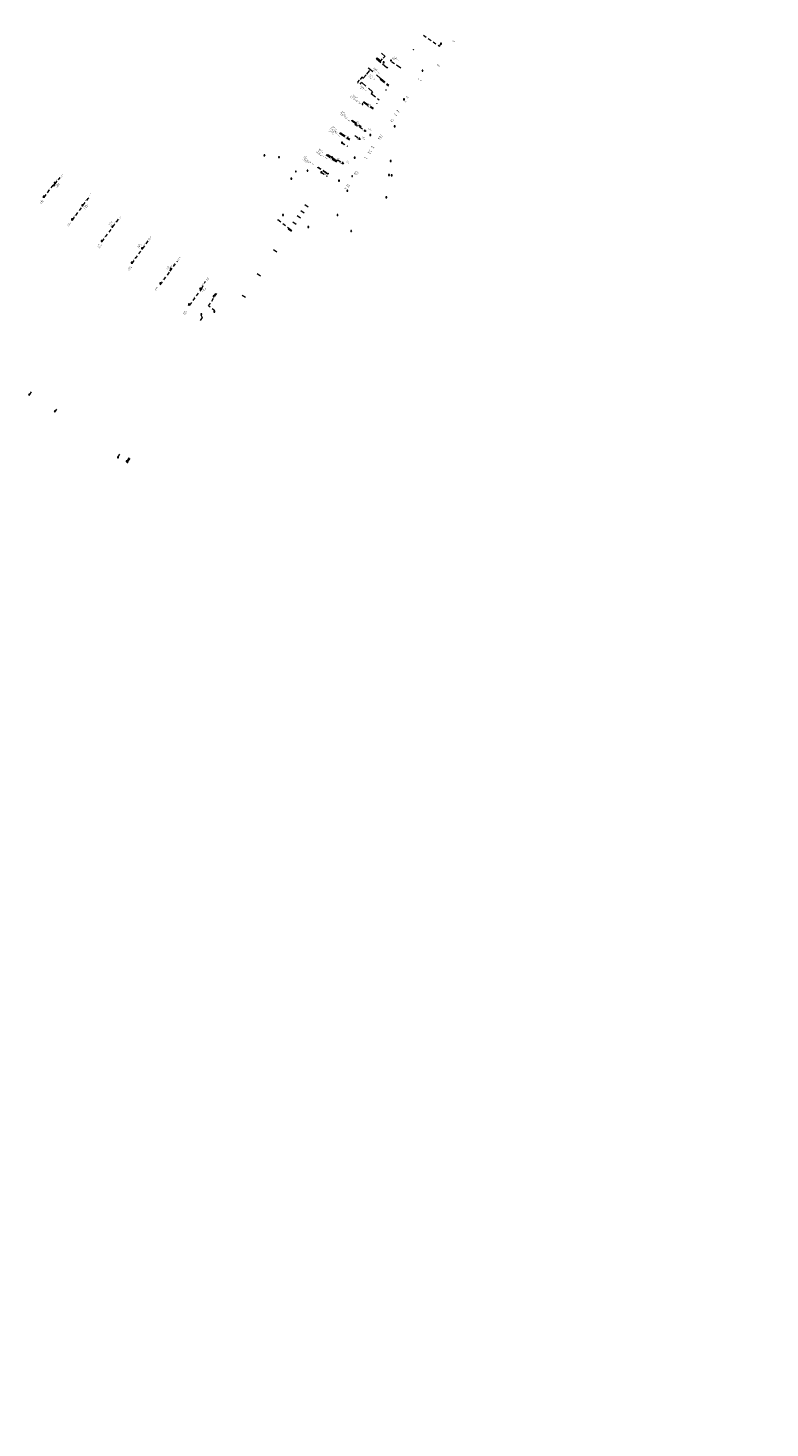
# Model space of a CAD drawing. Header units: inches. Extents: x 0 to 191500, y 0 to 342750.
# Tile 283 of 547: x 187177 to 187722, y 332086 to 333113. Entities that reach past the tile are written whole.
import ezdxf

# ---------------------------------------------------------------- set-up
doc = ezdxf.new("R2010")
doc.units = ezdxf.units.IN
doc.header["$MEASUREMENT"] = 0
doc.linetypes.add('RI-GWA_HUISAANSLUITING', pattern=[23, 4, -1.8, 2.6, -1.8, 4.6, -1.8, 4.6, -1.8])
doc.linetypes.add('RI-HWA_KOLKAANSLUITING', pattern=[4.3, 2.5, -1.8])
doc.layers.get('0').update_dxf_attribs({"lineweight": 20})
for name, color, linetype, lineweight in [('ECW', 150, 'Continuous', 20), ('N-WE-RI-GWA-MAATVOERING-T25', 30, 'RI-GWA_HUISAANSLUITING', 20), ('N-WE-RI-GWA_HUISAANSLUITING', 30, 'RI-GWA_HUISAANSLUITING', 20), ('N-WE-RI-GWA_RIOOLPUT_ONTSTOPPINGSPUT-G', 30, 'Continuous', 20), ('N-WE-RI-HWA_KOLK-S', 150, 'Continuous', 20), ('N-WE-RI-HWA_KOLKAANSLUITING', 150, 'RI-HWA_KOLKAANSLUITING', 20), ('N-WE-RI-INLAAT', 7, 'Continuous', 20), ('Tekst algemeen', 7, 'Continuous', 20)]:
    doc.layers.add(name, color=color, linetype=linetype, lineweight=lineweight)
picture_1 = doc.add_image_def('image1.ecw', size_in_pixel=(220000, 285000))

# ---------------------------------------------------------------- blocks, each defined once
blk = doc.blocks.new('A$C2C270354')
h = blk.add_hatch(color=256)
h.dxf.hatch_style = 1
edge = h.paths.add_edge_path()
edge.add_arc((0, 0), 0.1, 0, 360)
blk.add_circle((0, 0), 0.1)

msp = doc.modelspace()

# ---------------------------------------------------------------- linework, layer by layer
at = {"layer": 'N-WE-RI-GWA-MAATVOERING-T25'}
for p, q in [((187433.23808, 333091.15776), (187432.59848, 333090.41943)), ((187432.85238, 333090.43763), (187436.3611, 333087.39809)), ((187433.32667, 333091.16458), (187436.05504, 333088.85164)), ((187436.03413, 333089.10534), (187437.25082, 333090.54055)), ((187436.30125, 333094.67342), (187439.02961, 333092.36047)), ((187440.28978, 333083.99474), (187436.78106, 333087.03428)), ((187438.77592, 333092.33957), (187437.55923, 333090.90436)), ((187422.05575, 333076.98069), (187420.64491, 333075.3168)), ((187422.66933, 333076.69642), (187422.03487, 333077.23439)), ((187422.76467, 333076.61558), (187423.12855, 333076.30704)), ((187423.10767, 333076.56074), (187425.10056, 333078.91107)), ((187427.40193, 333081.62522), (187425.40904, 333079.27488)), ((187426.57414, 333083.4652), (187427.0511, 333084.01578)), ((187427.06929, 333083.76187), (187431.22047, 333080.16578)), ((187427.29175, 333081.95464), (187427.65563, 333081.64609)), ((187435.7916, 333076.20589), (187431.64043, 333079.80198)), ((187440.94757, 333084.47916), (187440.30797, 333083.74083)), ((187419.30635, 333072.73026), (187418.67189, 333073.26823)), ((187418.9256, 333073.28911), (187420.33643, 333074.953)), ((187420.83081, 333072.04912), (187421.9115, 333073.32233)), ((187421.93225, 333073.06862), (187425.65762, 333069.90656)), ((187429.8116, 333066.38069), (187426.08623, 333069.54275)), ((187428.98462, 333065.12822), (187430.06531, 333066.40144)), ((187435.56855, 333075.6735), (187436.04551, 333076.22408))]:
    msp.add_line(p, q, dxfattribs=at)
for points in [[(187432.87203, 333090.4603), (187432.83274, 333090.41495), (187432.71633, 333090.55548)], [(187436.01125, 333089.12474), (187436.05702, 333089.08594), (187435.91774, 333088.96804)], [(187438.75303, 333092.35897), (187438.7988, 333092.32017), (187438.89231, 333092.47687)], [(187422.03287, 333077.00009), (187422.07863, 333076.96129), (187422.17216, 333077.11798)], [(187423.08479, 333076.58014), (187423.13055, 333076.54134), (187422.99126, 333076.42345)], [(187427.08894, 333083.78455), (187427.04965, 333083.7392), (187426.93324, 333083.87973)], [(187427.37905, 333081.64462), (187427.42481, 333081.60581), (187427.51834, 333081.76251)], [(187440.30942, 333084.01741), (187440.27013, 333083.97206), (187440.42583, 333083.87688)], [(187418.90271, 333073.30852), (187418.94848, 333073.26971), (187418.80918, 333073.15182)], [(187421.95166, 333073.09149), (187421.91284, 333073.04575), (187421.79502, 333073.1851)], [(187429.83101, 333066.40356), (187429.79219, 333066.35781), (187429.94883, 333066.2642)], [(187435.81124, 333076.22856), (187435.77196, 333076.18321), (187435.92765, 333076.08803)]]:
    msp.add_solid(points, dxfattribs=at)
at = {"layer": 'N-WE-RI-GWA_HUISAANSLUITING'}
for p, q in [((187450.66469, 333083.67063), (187444.07199, 333088.08586)), ((187435.52763, 333075.62626), (187441.5422, 333070.79062)), ((187435.81096, 333076.03824), (187441.81848, 333071.20827)), ((187423.26228, 333058.62726), (187430.28087, 333053.83253)), ((187423.48792, 333058.95755), (187430.5065, 333054.16282)), ((187428.94418, 333065.08058), (187434.81388, 333060.46801)), ((187405.98437, 333035.81752), (187414.15896, 333030.23307)), ((187406.32282, 333036.31295), (187414.49741, 333030.7285)), ((187414.64977, 333045.13376), (187421.2555, 333040.62107)), ((187414.8754, 333045.46405), (187421.48113, 333040.95136)), ((187403.49774, 333014.62703), (187396.06629, 333019.7038)), ((187403.949, 333015.28761), (187396.51756, 333020.36438)), ((187396.70978, 333005.94319), (187389.87006, 333010.62451)), ((187396.85099, 333006.14949), (187390.01126, 333010.83082)), ((187397.69268, 333006.12733), (187396.70978, 333005.94319)), ((187397.83389, 333006.33363), (187396.85099, 333006.14949)), ((187376.96103, 332973.50408), (187374.4972, 332975.21567)), ((187379.64253, 332977.36407), (187377.1787, 332979.07567)), ((187382.66634, 332981.71683), (187380.20252, 332983.42843)), ((187370.61422, 332964.34931), (187360.248, 332972.304)), ((187370.2732, 332963.85564), (187367.80489, 332965.56077)), ((187373.8231, 332968.98706), (187371.35927, 332970.69866)), ((187359.67299, 332948.511), (187357.20469, 332950.21613)), ((187347.62343, 332931.06829), (187345.15512, 332932.77342)), ((187336.6822, 332915.22998), (187334.21389, 332916.93511))]:
    msp.add_line(p, q, dxfattribs=at)
at = {"layer": 'N-WE-RI-GWA_RIOOLPUT_ONTSTOPPINGSPUT-G'}
for p, q in [((187444.16212, 333088.12918), (187443.98186, 333088.04253)), ((187444.02866, 333088.17598), (187444.11532, 333087.99573)), ((187435.61776, 333075.66959), (187435.4375, 333075.58293)), ((187435.4843, 333075.71639), (187435.57096, 333075.53613)), ((187435.90109, 333076.08156), (187435.72083, 333075.99491)), ((187435.76763, 333076.12836), (187435.85429, 333075.94811)), ((187423.35241, 333058.67059), (187423.17216, 333058.58393)), ((187423.21896, 333058.71739), (187423.30561, 333058.53713)), ((187423.57804, 333059.00087), (187423.39779, 333058.91422)), ((187423.44459, 333059.04767), (187423.53125, 333058.86742)), ((187429.0343, 333065.1239), (187428.85405, 333065.03725)), ((187428.90085, 333065.1707), (187428.9875, 333064.99045)), ((187414.83207, 333045.55417), (187414.91873, 333045.37392)), ((187406.07894, 333035.85781), (187405.89869, 333035.77115)), ((187405.94549, 333035.9046), (187406.03214, 333035.72435)), ((187406.41739, 333036.35324), (187406.23714, 333036.26658)), ((187406.28394, 333036.40003), (187406.3706, 333036.21978)), ((187414.73989, 333045.17709), (187414.55964, 333045.09043)), ((187414.60644, 333045.22389), (187414.6931, 333045.04363)), ((187414.96553, 333045.50737), (187414.78528, 333045.42072)), ((187396.16086, 333019.74409), (187395.98061, 333019.65744)), ((187396.02741, 333019.79089), (187396.11407, 333019.61064)), ((187396.61213, 333020.40467), (187396.43188, 333020.31801)), ((187396.47868, 333020.45146), (187396.56534, 333020.27121)), ((187389.96018, 333010.66784), (187389.77993, 333010.58119)), ((187389.82673, 333010.71464), (187389.91338, 333010.53439)), ((187390.10138, 333010.87415), (187389.92113, 333010.78749)), ((187389.96793, 333010.92095), (187390.05459, 333010.74069)), ((187360.41709, 332972.19082), (187360.23683, 332972.10416)), ((187360.28363, 332972.23761), (187360.37029, 332972.05736))]:
    msp.add_line(p, q, dxfattribs=at)
for centre in [(187444.07199, 333088.08586), (187435.52763, 333075.62626), (187435.81096, 333076.03824), (187423.26228, 333058.62726), (187423.48792, 333058.95755), (187428.94418, 333065.08058), (187414.8754, 333045.46405), (187405.98882, 333035.81448), (187406.32727, 333036.30991), (187414.64977, 333045.13376), (187396.07074, 333019.70077), (187396.52201, 333020.36134), (187389.87006, 333010.62451), (187390.01126, 333010.83082), (187360.32696, 332972.14749)]:
    msp.add_circle(centre, 0.1, dxfattribs=at)
at = {"layer": 'N-WE-RI-HWA_KOLK-S'}
for p, q in [((187479.65252, 333101.91897), (187479.65103, 333101.22252)), ((187479.65103, 333101.22252), (187480.34897, 333101.91748)), ((187479.65103, 333101.22252), (187480.34748, 333101.22103)), ((187479.65252, 333101.91897), (187480.34748, 333101.22103)), ((187480.34897, 333101.91748), (187479.65252, 333101.91897)), ((187480.34748, 333101.22103), (187480.34897, 333101.91748)), ((187437.63252, 333088.34397), (187437.63103, 333087.64752)), ((187437.63103, 333087.64752), (187438.32897, 333088.34248)), ((187437.63103, 333087.64752), (187438.32748, 333087.64603)), ((187437.63252, 333088.34397), (187438.32748, 333087.64603)), ((187438.32897, 333088.34248), (187437.63252, 333088.34397)), ((187438.32748, 333087.64603), (187438.32897, 333088.34248)), ((187442.99852, 333089.65197), (187442.99703, 333088.95552)), ((187442.99703, 333088.95552), (187443.69497, 333089.65048)), ((187442.99703, 333088.95552), (187443.69348, 333088.95403)), ((187442.99852, 333089.65197), (187443.69348, 333088.95403)), ((187443.69497, 333089.65048), (187442.99852, 333089.65197)), ((187443.69348, 333088.95403), (187443.69497, 333089.65048)), ((187466.14552, 333082.13297), (187466.14403, 333081.43652)), ((187466.14403, 333081.43652), (187466.84197, 333082.13148)), ((187466.14403, 333081.43652), (187466.84048, 333081.43503)), ((187466.14552, 333082.13297), (187466.84048, 333081.43503)), ((187466.84197, 333082.13148), (187466.14552, 333082.13297)), ((187466.84048, 333081.43503), (187466.84197, 333082.13148)), ((187422.12152, 333057.59297), (187422.12003, 333056.89652)), ((187422.12003, 333056.89652), (187422.81797, 333057.59148)), ((187422.12003, 333056.89652), (187422.81648, 333056.89503)), ((187422.12152, 333057.59297), (187422.81648, 333056.89503)), ((187422.81797, 333057.59148), (187422.12152, 333057.59297)), ((187422.81648, 333056.89503), (187422.81797, 333057.59148)), ((187452.58252, 333061.19997), (187452.58103, 333060.50352)), ((187452.58103, 333060.50352), (187453.27897, 333061.19848)), ((187452.58103, 333060.50352), (187453.27748, 333060.50203)), ((187452.58252, 333061.19997), (187453.27748, 333060.50203)), ((187453.27897, 333061.19848), (187452.58252, 333061.19997)), ((187453.27748, 333060.50203), (187453.27897, 333061.19848)), ((187417.0221, 333042.85993), (187417.0206, 333042.16348)), ((187417.0206, 333042.16348), (187417.71855, 333042.85844)), ((187417.0206, 333042.16348), (187417.71706, 333042.16198)), ((187417.0221, 333042.85993), (187417.71706, 333042.16198)), ((187417.71855, 333042.85844), (187417.0221, 333042.85993)), ((187417.71706, 333042.16198), (187417.71855, 333042.85844)), ((187423.83893, 333038.2478), (187423.83743, 333037.55135)), ((187423.83743, 333037.55135), (187424.53538, 333038.24631)), ((187423.83743, 333037.55135), (187424.53388, 333037.54986)), ((187423.83893, 333038.2478), (187424.53388, 333037.54986)), ((187424.53538, 333038.24631), (187423.83893, 333038.2478)), ((187424.53388, 333037.54986), (187424.53538, 333038.24631)), ((187445.78252, 333041.37497), (187445.78103, 333040.67852)), ((187445.78103, 333040.67852), (187446.47897, 333041.37348)), ((187445.78103, 333040.67852), (187446.47748, 333040.67703)), ((187445.78252, 333041.37497), (187446.47748, 333040.67703)), ((187446.47897, 333041.37348), (187445.78252, 333041.37497)), ((187446.47748, 333040.67703), (187446.47897, 333041.37348)), ((187407.04087, 333029.36799), (187407.03938, 333028.67153)), ((187407.03938, 333028.67153), (187407.73732, 333029.36649)), ((187407.03938, 333028.67153), (187407.73583, 333028.67004)), ((187407.04087, 333029.36799), (187407.73583, 333028.67004)), ((187407.73732, 333029.36649), (187407.04087, 333029.36799)), ((187407.73583, 333028.67004), (187407.73732, 333029.36649)), ((187419.76078, 333032.30492), (187419.75928, 333031.60846)), ((187419.75928, 333031.60846), (187420.45723, 333032.30342)), ((187419.75928, 333031.60846), (187420.45573, 333031.60697)), ((187419.76078, 333032.30492), (187420.45573, 333031.60697)), ((187420.45723, 333032.30342), (187419.76078, 333032.30492)), ((187420.45573, 333031.60697), (187420.45723, 333032.30342)), ((187427.83152, 333034.87897), (187427.83003, 333034.18252)), ((187427.83003, 333034.18252), (187428.52797, 333034.87748)), ((187427.83003, 333034.18252), (187428.52648, 333034.18103)), ((187427.83152, 333034.87897), (187428.52648, 333034.18103)), ((187428.52797, 333034.87748), (187427.83152, 333034.87897)), ((187428.52648, 333034.18103), (187428.52797, 333034.87748)), ((187350.16552, 333020.01997), (187350.16403, 333019.32352)), ((187350.16403, 333019.32352), (187350.86197, 333020.01848)), ((187350.16403, 333019.32352), (187350.86048, 333019.32203)), ((187350.16552, 333020.01997), (187350.86048, 333019.32203)), ((187350.86197, 333020.01848), (187350.16552, 333020.01997)), ((187350.86048, 333019.32203), (187350.86197, 333020.01848)), ((187360.91552, 333018.71897), (187360.91403, 333018.02252)), ((187360.91403, 333018.02252), (187361.61197, 333018.71748)), ((187360.91403, 333018.02252), (187361.61048, 333018.02103)), ((187360.91552, 333018.71897), (187361.61048, 333018.02103)), ((187361.61197, 333018.71748), (187360.91552, 333018.71897)), ((187361.61048, 333018.02103), (187361.61197, 333018.71748)), ((187399.64919, 333018.65479), (187399.64769, 333017.95833)), ((187399.64769, 333017.95833), (187400.34564, 333018.65329)), ((187399.64769, 333017.95833), (187400.34414, 333017.95684)), ((187399.64919, 333018.65479), (187400.34414, 333017.95684)), ((187400.34564, 333018.65329), (187399.64919, 333018.65479)), ((187400.34414, 333017.95684), (187400.34564, 333018.65329)), ((187416.46952, 333018.36297), (187416.46803, 333017.66652)), ((187416.46803, 333017.66652), (187417.16597, 333018.36148)), ((187416.46803, 333017.66652), (187417.16448, 333017.66503)), ((187416.46952, 333018.36297), (187417.16448, 333017.66503)), ((187417.16597, 333018.36148), (187416.46952, 333018.36297)), ((187417.16448, 333017.66503), (187417.16597, 333018.36148)), ((187442.75752, 333015.83297), (187442.75603, 333015.13652)), ((187442.75603, 333015.13652), (187443.45397, 333015.83148)), ((187442.75603, 333015.13652), (187443.45248, 333015.13503)), ((187442.75752, 333015.83297), (187443.45248, 333015.13503)), ((187443.45397, 333015.83148), (187442.75752, 333015.83297)), ((187443.45248, 333015.13503), (187443.45397, 333015.83148)), ((187373.17452, 333008.19197), (187373.17303, 333007.49552)), ((187373.17303, 333007.49552), (187373.87097, 333008.19048)), ((187373.17303, 333007.49552), (187373.86948, 333007.49403)), ((187373.17452, 333008.19197), (187373.86948, 333007.49403)), ((187373.87097, 333008.19048), (187373.17452, 333008.19197)), ((187373.86948, 333007.49403), (187373.87097, 333008.19048)), ((187381.75852, 333008.76597), (187381.75703, 333008.06952)), ((187381.75703, 333008.06952), (187382.45497, 333008.76448)), ((187381.75703, 333008.06952), (187382.45348, 333008.06803)), ((187381.75852, 333008.76597), (187382.45348, 333008.06803)), ((187382.45497, 333008.76448), (187381.75852, 333008.76597)), ((187382.45348, 333008.06803), (187382.45497, 333008.76448)), ((187391.90065, 333007.57538), (187391.89916, 333006.87892)), ((187391.89916, 333006.87892), (187392.59711, 333007.57388)), ((187391.89916, 333006.87892), (187392.59561, 333006.87743)), ((187391.90065, 333007.57538), (187392.59561, 333006.87743)), ((187392.59711, 333007.57388), (187391.90065, 333007.57538)), ((187392.59561, 333006.87743), (187392.59711, 333007.57388)), ((187407.5138, 333014.43295), (187407.5123, 333013.7365)), ((187407.5123, 333013.7365), (187408.21025, 333014.43146)), ((187407.5123, 333013.7365), (187408.20875, 333013.735)), ((187407.5138, 333014.43295), (187408.20875, 333013.735)), ((187408.21025, 333014.43146), (187407.5138, 333014.43295)), ((187408.20875, 333013.735), (187408.21025, 333014.43146)), ((187414.54652, 333004.76397), (187414.54503, 333004.06752)), ((187414.54503, 333004.06752), (187415.24297, 333004.76248)), ((187414.54652, 333004.76397), (187415.24148, 333004.06603)), ((187415.24297, 333004.76248), (187414.54652, 333004.76397)), ((187415.24148, 333004.06603), (187415.24297, 333004.76248)), ((187441.60852, 333005.57997), (187441.60703, 333004.88352)), ((187441.60703, 333004.88352), (187442.30497, 333005.57848)), ((187441.60703, 333004.88352), (187442.30348, 333004.88203)), ((187441.60852, 333005.57997), (187442.30348, 333004.88203)), ((187442.30497, 333005.57848), (187441.60852, 333005.57997)), ((187442.30348, 333004.88203), (187442.30497, 333005.57848)), ((187443.61852, 333005.39597), (187443.61703, 333004.69952)), ((187443.61703, 333004.69952), (187444.31497, 333005.39448)), ((187443.61703, 333004.69952), (187444.31348, 333004.69803)), ((187443.61852, 333005.39597), (187444.31348, 333004.69803)), ((187444.31497, 333005.39448), (187443.61852, 333005.39597)), ((187444.31348, 333004.69803), (187444.31497, 333005.39448)), ((187195.55854, 332998.02651), (187195.55704, 332997.33005)), ((187195.55704, 332997.33005), (187196.25499, 332998.02501)), ((187195.55704, 332997.33005), (187196.2535, 332997.32856)), ((187195.55854, 332998.02651), (187196.2535, 332997.32856)), ((187196.25499, 332998.02501), (187195.55854, 332998.02651)), ((187196.12081, 332999.87712), (187196.11932, 332999.18067)), ((187196.11932, 332999.18067), (187196.81726, 332999.87562)), ((187196.11932, 332999.18067), (187196.81577, 332999.17917)), ((187196.12081, 332999.87712), (187196.81577, 332999.17917)), ((187196.81726, 332999.87562), (187196.12081, 332999.87712)), ((187196.2535, 332997.32856), (187196.25499, 332998.02501)), ((187196.81577, 332999.17917), (187196.81726, 332999.87562)), ((187369.86752, 333002.94797), (187369.86603, 333002.25152)), ((187369.86603, 333002.25152), (187370.56397, 333002.94648)), ((187369.86603, 333002.25152), (187370.56248, 333002.25003)), ((187369.86752, 333002.94797), (187370.56248, 333002.25003)), ((187370.56397, 333002.94648), (187369.86752, 333002.94797)), ((187370.56248, 333002.25003), (187370.56397, 333002.94648)), ((187404.87152, 333001.42797), (187404.87003, 333000.73152)), ((187404.87003, 333000.73152), (187405.56797, 333001.42648)), ((187404.87003, 333000.73152), (187405.56648, 333000.73003)), ((187404.87152, 333001.42797), (187405.56648, 333000.73003)), ((187405.56797, 333001.42648), (187404.87152, 333001.42797)), ((187405.56648, 333000.73003), (187405.56797, 333001.42648)), ((187414.54503, 333004.06752), (187415.24148, 333004.06603)), ((187188.05924, 332989.66773), (187188.05775, 332988.97128)), ((187188.05775, 332988.97128), (187188.7557, 332989.66624)), ((187188.05775, 332988.97128), (187188.7542, 332988.96978)), ((187188.05924, 332989.66773), (187188.7542, 332988.96978)), ((187188.7557, 332989.66624), (187188.05924, 332989.66773)), ((187188.7542, 332988.96978), (187188.7557, 332989.66624)), ((187410.90852, 332994.00197), (187410.90703, 332993.30552)), ((187410.90703, 332993.30552), (187411.60497, 332994.00048)), ((187410.90703, 332993.30552), (187411.60348, 332993.30403)), ((187410.90852, 332994.00197), (187411.60348, 332993.30403)), ((187411.60497, 332994.00048), (187410.90852, 332994.00197)), ((187411.60348, 332993.30403), (187411.60497, 332994.00048)), ((187439.59352, 332989.21797), (187439.59203, 332988.52152)), ((187439.59203, 332988.52152), (187440.28997, 332989.21648)), ((187439.59203, 332988.52152), (187440.28848, 332988.52003)), ((187439.59352, 332989.21797), (187440.28848, 332988.52003)), ((187440.28997, 332989.21648), (187439.59352, 332989.21797)), ((187440.28848, 332988.52003), (187440.28997, 332989.21648)), ((187216.47968, 332983.43867), (187216.47819, 332982.74222)), ((187216.47819, 332982.74222), (187217.17614, 332983.43717)), ((187216.47819, 332982.74222), (187217.17464, 332982.74072)), ((187216.47968, 332983.43867), (187217.17464, 332982.74072)), ((187217.17614, 332983.43717), (187216.47968, 332983.43867)), ((187217.17464, 332982.74072), (187217.17614, 332983.43717)), ((187363.84352, 332976.23597), (187363.84203, 332975.53952)), ((187363.84203, 332975.53952), (187364.53997, 332976.23448)), ((187363.84203, 332975.53952), (187364.53848, 332975.53803)), ((187363.84352, 332976.23597), (187364.53848, 332975.53803)), ((187364.53997, 332976.23448), (187363.84352, 332976.23597)), ((187364.53848, 332975.53803), (187364.53997, 332976.23448)), ((187403.77252, 332976.21497), (187403.77103, 332975.51852)), ((187403.77103, 332975.51852), (187404.46897, 332976.21348)), ((187403.77103, 332975.51852), (187404.46748, 332975.51703)), ((187403.77252, 332976.21497), (187404.46748, 332975.51703)), ((187404.46897, 332976.21348), (187403.77252, 332976.21497)), ((187404.46748, 332975.51703), (187404.46897, 332976.21348)), ((187208.91432, 332973.01492), (187208.91283, 332972.31847)), ((187208.91283, 332972.31847), (187209.61078, 332973.01342)), ((187208.91283, 332972.31847), (187209.60928, 332972.31697)), ((187208.91432, 332973.01492), (187209.60928, 332972.31697)), ((187209.61078, 332973.01342), (187208.91432, 332973.01492)), ((187209.60928, 332972.31697), (187209.61078, 332973.01342)), ((187238.39968, 332967.67388), (187238.39818, 332966.97743)), ((187238.39818, 332966.97743), (187239.09613, 332967.67239)), ((187238.39818, 332966.97743), (187239.09464, 332966.97593)), ((187238.39968, 332967.67388), (187239.09464, 332966.97593)), ((187239.09613, 332967.67239), (187238.39968, 332967.67388)), ((187239.09464, 332966.97593), (187239.09613, 332967.67239)), ((187382.37652, 332967.47497), (187382.37503, 332966.77852)), ((187382.37503, 332966.77852), (187383.07297, 332967.47348)), ((187382.37503, 332966.77852), (187383.07148, 332966.77703)), ((187382.37652, 332967.47497), (187383.07148, 332966.77703)), ((187383.07297, 332967.47348), (187382.37652, 332967.47497)), ((187383.07148, 332966.77703), (187383.07297, 332967.47348)), ((187413.80152, 332964.54797), (187413.80003, 332963.85152)), ((187413.80003, 332963.85152), (187414.49797, 332964.54648)), ((187413.80003, 332963.85152), (187414.49648, 332963.85003)), ((187413.80152, 332964.54797), (187414.49648, 332963.85003)), ((187414.49797, 332964.54648), (187413.80152, 332964.54797)), ((187414.49648, 332963.85003), (187414.49797, 332964.54648)), ((187230.74441, 332957.16574), (187230.74292, 332956.46929)), ((187230.74292, 332956.46929), (187231.44087, 332957.16425)), ((187230.74292, 332956.46929), (187231.43937, 332956.46779)), ((187230.74441, 332957.16574), (187231.43937, 332956.46779)), ((187231.44087, 332957.16425), (187230.74441, 332957.16574)), ((187231.43937, 332956.46779), (187231.44087, 332957.16425)), ((187260.27266, 332951.87063), (187260.27116, 332951.17418)), ((187260.27116, 332951.17418), (187260.96911, 332951.86913)), ((187260.27116, 332951.17418), (187260.96761, 332951.17268)), ((187260.27266, 332951.87063), (187260.96761, 332951.17268)), ((187260.96911, 332951.86913), (187260.27266, 332951.87063)), ((187260.96761, 332951.17268), (187260.96911, 332951.86913)), ((187252.60216, 332941.26095), (187252.60066, 332940.5645)), ((187252.60066, 332940.5645), (187253.29861, 332941.25945)), ((187252.60066, 332940.5645), (187253.29711, 332940.563)), ((187252.60216, 332941.26095), (187253.29711, 332940.563)), ((187253.29861, 332941.25945), (187252.60216, 332941.26095)), ((187253.29711, 332940.563), (187253.29861, 332941.25945)), ((187281.30594, 332936.60818), (187281.30445, 332935.91172)), ((187281.30445, 332935.91172), (187282.00239, 332936.60668)), ((187281.30445, 332935.91172), (187282.0009, 332935.91023)), ((187281.30594, 332936.60818), (187282.0009, 332935.91023)), ((187282.00239, 332936.60668), (187281.30594, 332936.60818)), ((187282.0009, 332935.91023), (187282.00239, 332936.60668)), ((187273.6436, 332925.99591), (187273.64211, 332925.29945)), ((187273.64211, 332925.29945), (187274.34005, 332925.99441)), ((187273.64211, 332925.29945), (187274.33856, 332925.29796)), ((187273.6436, 332925.99591), (187274.33856, 332925.29796)), ((187274.34005, 332925.99441), (187273.6436, 332925.99591)), ((187274.33856, 332925.29796), (187274.34005, 332925.99441)), ((187302.96495, 332922.19838), (187302.96345, 332921.50193)), ((187302.96345, 332921.50193), (187303.6614, 332922.19689)), ((187302.96345, 332921.50193), (187303.65991, 332921.50044)), ((187302.96495, 332922.19838), (187303.65991, 332921.50044)), ((187303.6614, 332922.19689), (187302.96495, 332922.19838)), ((187303.65991, 332921.50044), (187303.6614, 332922.19689)), ((187312.96816, 332916.49495), (187312.96666, 332915.7985)), ((187312.96666, 332915.7985), (187313.66461, 332916.49346)), ((187312.96666, 332915.7985), (187313.66311, 332915.797)), ((187312.96816, 332916.49495), (187313.66311, 332915.797)), ((187313.66461, 332916.49346), (187312.96816, 332916.49495)), ((187313.66311, 332915.797), (187313.66461, 332916.49346)), ((187294.67578, 332910.7285), (187294.67428, 332910.03205)), ((187294.67428, 332910.03205), (187295.37223, 332910.72701)), ((187294.67428, 332910.03205), (187295.37074, 332910.03055)), ((187294.67578, 332910.7285), (187295.37074, 332910.03055)), ((187295.37223, 332910.72701), (187294.67578, 332910.7285)), ((187295.37074, 332910.03055), (187295.37223, 332910.72701)), ((187303.85914, 332903.45918), (187303.85764, 332902.76273)), ((187303.85764, 332902.76273), (187304.55559, 332903.45768)), ((187303.85764, 332902.76273), (187304.55409, 332902.76123)), ((187303.85914, 332903.45918), (187304.55409, 332902.76123)), ((187304.55559, 332903.45768), (187303.85914, 332903.45918)), ((187304.55409, 332902.76123), (187304.55559, 332903.45768)), ((187313.31976, 332905.27999), (187313.31827, 332904.58354)), ((187313.31827, 332904.58354), (187314.01622, 332905.2785)), ((187313.31827, 332904.58354), (187314.01472, 332904.58205)), ((187313.31976, 332905.27999), (187314.01472, 332904.58205)), ((187314.01622, 332905.2785), (187313.31976, 332905.27999)), ((187314.01472, 332904.58205), (187314.01622, 332905.2785)), ((187177.43421, 332844.31366), (187177.43272, 332843.6172)), ((187177.43272, 332843.6172), (187178.13067, 332844.31216)), ((187177.43272, 332843.6172), (187178.12917, 332843.61571)), ((187177.43421, 332844.31366), (187178.12917, 332843.61571)), ((187178.13067, 332844.31216), (187177.43421, 332844.31366)), ((187178.12917, 332843.61571), (187178.13067, 332844.31216)), ((187196.30379, 332832.07982), (187196.30229, 332831.38337)), ((187196.30229, 332831.38337), (187197.00024, 332832.07832)), ((187196.30229, 332831.38337), (187196.99874, 332831.38187)), ((187196.30379, 332832.07982), (187196.99874, 332831.38187)), ((187197.00024, 332832.07832), (187196.30379, 332832.07982)), ((187196.99874, 332831.38187), (187197.00024, 332832.07832)), ((187242.57733, 332798.45322), (187242.57584, 332797.75677)), ((187242.57584, 332797.75677), (187243.27379, 332798.45172)), ((187242.57584, 332797.75677), (187243.27229, 332797.75527)), ((187242.57733, 332798.45322), (187243.27229, 332797.75527)), ((187243.27379, 332798.45172), (187242.57733, 332798.45322)), ((187243.27229, 332797.75527), (187243.27379, 332798.45172)), ((187248.9966, 332795.37533), (187248.99511, 332794.67888)), ((187248.99511, 332794.67888), (187249.69306, 332795.37383)), ((187248.99511, 332794.67888), (187249.69156, 332794.67738)), ((187248.9966, 332795.37533), (187249.69156, 332794.67738)), ((187249.69306, 332795.37383), (187248.9966, 332795.37533)), ((187249.62079, 332795.02528), (187249.61929, 332794.32883)), ((187249.61929, 332794.32883), (187250.31724, 332795.02378)), ((187249.61929, 332794.32883), (187250.31574, 332794.32733)), ((187249.62079, 332795.02528), (187250.31574, 332794.32733)), ((187250.31724, 332795.02378), (187249.62079, 332795.02528)), ((187249.69156, 332794.67738), (187249.69306, 332795.37383)), ((187250.31574, 332794.32733), (187250.31724, 332795.02378))]:
    msp.add_line(p, q, dxfattribs=at)
at = {"layer": 'N-WE-RI-HWA_KOLKAANSLUITING'}
for p, q in [((187467.23111, 333107.91514), (187478.89566, 333099.95229)), ((187478.89566, 333099.95229), (187480, 333101.57)), ((187416.80879, 333042.97582), (187425.06595, 333037.33496)), ((187407.36823, 333029.15661), (187411.49681, 333026.33618)), ((187416.85563, 333034.18049), (187420.98421, 333031.36006)), ((187399.9223, 333018.25716), (187403.22516, 333016.00082)), ((187404.61496, 333016.26245), (187403.22516, 333016.00082)), ((187404.61496, 333016.26245), (187408.74355, 333013.44202)), ((187392.36355, 333007.19256), (187396.49213, 333004.37213)), ((187188.7427, 332988.83889), (187195.76682, 332998.23775)), ((187195.76682, 332998.23775), (187196.20417, 332997.92952)), ((187196.11521, 332997.81502), (187196.78789, 332998.68088)), ((187196.36043, 332999.34948), (187196.21662, 332999.14264)), ((187196.21662, 332999.14264), (187196.78789, 332998.68088)), ((187196.78789, 332998.68088), (187199.29497, 333001.7825)), ((187199.29497, 333001.7825), (187200.58757, 333003.38164)), ((187187.99876, 332988.85623), (187188.3314, 332989.17568)), ((187188.7427, 332988.83889), (187187.99876, 332988.85623)), ((187217.55012, 332983.07453), (187221.06511, 332987.93713)), ((187221.06511, 332987.93713), (187221.47421, 332988.51176)), ((187209.56554, 332972.18892), (187217.55012, 332983.07453)), ((187216.97506, 332983.27448), (187217.18183, 332983.5511)), ((187217.18183, 332983.5511), (187217.64999, 332983.21269)), ((187209.14627, 332972.49337), (187208.99125, 332972.2587)), ((187208.99125, 332972.2587), (187209.3847, 332971.95059)), ((187209.3847, 332971.95059), (187209.56554, 332972.18892)), ((187231.3986, 332956.3324), (187239.33161, 332967.25565)), ((187238.90042, 332967.51825), (187239.08814, 332967.75042)), ((187239.08814, 332967.75042), (187239.48295, 332967.46503)), ((187239.33161, 332967.25565), (187243.35738, 332972.82492)), ((187230.9921, 332956.62758), (187230.85781, 332956.43865)), ((187230.85781, 332956.43865), (187231.24894, 332956.13054)), ((187231.24894, 332956.13054), (187231.39658, 332956.33387)), ((187261.2397, 332951.3447), (187265.40717, 332957.22644)), ((187253.30588, 332940.42204), (187261.2397, 332951.3447)), ((187260.7719, 332951.68702), (187261.08681, 332952.04325)), ((187261.08681, 332952.04325), (187261.51812, 332951.73765)), ((187274.21867, 332924.85968), (187281.27016, 332934.56929)), ((187281.27016, 332934.56929), (187286.66916, 332942.06892)), ((187281.80814, 332936.40708), (187282.08738, 332936.76468)), ((187282.08738, 332936.76468), (187282.57763, 332936.40988)), ((187273.87445, 332925.48458), (187273.71756, 332925.2352)), ((187273.71756, 332925.2352), (187274.21867, 332924.85968)), ((187303.45084, 332922.03629), (187303.76962, 332922.47677)), ((187303.76962, 332922.47677), (187304.45011, 332922.0441)), ((187304.45011, 332922.0441), (187307.28815, 332927.36979)), ((187304.45011, 332922.0441), (187295.52788, 332909.75867)), ((187309.40895, 332909.14653), (187315.84837, 332918.78811)), ((187313.42277, 332916.30823), (187315.40458, 332919.25719)), ((187294.64174, 332909.82655), (187294.91545, 332910.20344)), ((187295.22945, 332909.36298), (187294.64174, 332909.82655)), ((187295.52788, 332909.75867), (187295.22945, 332909.36298)), ((187304.05431, 332902.96666), (187303.8009, 332902.71147)), ((187303.8009, 332902.71147), (187304.1846, 332901.71719)), ((187304.1846, 332901.71719), (187304.6962, 332900.66121)), ((187314.13324, 332905.53303), (187309.40895, 332909.14653)), ((187313.823, 332905.123), (187314.13324, 332905.53303)), ((187304.6962, 332900.66121), (187303.406, 332898.52084)), ((187179.20502, 332846.10008, 16.06362), (187177.96341, 332844.17493)), ((187197.78823, 332833.45854, 27.01151), (187196.78698, 332831.91632, -0.01648)), ((187243.04078, 332798.28262), (187245.22791, 332801.47532, 47.51124)), ((187250.99718, 332797.58878, -0.05682), (187249.45979, 332795.2461)), ((187251.59303, 332797.18905, 50.00458), (187250.04877, 332794.85312))]:
    msp.add_line(p, q, dxfattribs=at)

# ---------------------------------------------------------------- block references
at = {"layer": 'N-WE-RI-INLAAT', "rotation": 0.06357443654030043}
for p in [(187460.00031, 333097.33624), (187439.74963, 333067.69303), (187432.9806, 333057.78443)]:
    msp.add_blockref('A$C2C270354', p, dxfattribs=at)

# ---------------------------------------------------------------- texts
at = {"layer": 'N-WE-RI-GWA-MAATVOERING-T25'}
for s, insert, char_height, width, attachment_point, rotation in [('{\\fArial|b0|i0|c0|p34;2.25}', (187489.1402, 333103.05692), 0.75, 9.3094, 8, 325), ('{\\fProxy 1|b0|i0|c0|p72;8.00m}', (187446.99469, 333086.58931), 0.3, 8.5686, 1, 326.31790511), ('{\\fArial|b0|i0|c0|p34;23.55}', (187477.94359, 333085.27524), 0.75, 9.3094, 8, 325), ('{\\fProxy 1|b0|i0|c0|p72;7.30m}', (187438.18928, 333073.37251), 0.3, 8.5686, 1, 321), ('{\\fProxy 1|b0|i0|c0|p72;7.30m}', (187438.79412, 333074.17392), 0.3, 8.5686, 1, 321), ('{\\fArial|b0|i0|c0|p34;40.10}', (187464.23155, 333074.95978), 0.75, 9.3094, 8, 325), ('{\\fProxy 1|b0|i0|c0|p72;\\C7;8.50m }', (187426.6081, 333055.12715), 0.63, 9.3094, 8, 325), ('{\\fProxy 1|b0|i0|c0|p72;\\C7;8.50m }', (187427.51482, 333056.66431), 0.63, 9.3094, 8, 325), ('{\\fProxy 1|b0|i0|c0|p72;8.00m}', (187431.54804, 333063.49572), 0.3, 8.5686, 1, 322), ('{\\fArial|b0|i0|c0|p34;59.45}', (187453.29632, 333058.99595), 0.75, 9.3094, 8, 325), ('{\\fArial|b0|i0|c0|p34;55.90}', (187455.27828, 333061.94128), 0.75, 9.3094, 8, 325), ('{\\fArial|b0|i0|c0|p34;2.40}', (187442.74698, 333045.42478), 0.75, 14.6844, 4, 327), ('{\\fArial|b0|i0|c0|p34;2.00}', (187443.58747, 333046.52958), 0.75, 14.6844, 4, 327), ('{\\fArial|b0|i0|c0|p34;71.45}', (187446.52729, 333049.08735), 0.75, 9.3094, 8, 325), ('{\\fArial|b0|i0|c0|p34;68.20}', (187448.36057, 333051.77093), 0.75, 9.3094, 8, 325), ('{\\fProxy 1|b0|i0|c0|p72;\\C7;5.00m}', (187417.63335, 333040.92118), 0.63, 9.3094, 8, 324), ('{\\fProxy 1|b0|i0|c0|p72;\\C7;8.00m }', (187418.37392, 333043.26954), 0.63, 9.3094, 8, 325), ('{\\fProxy 1|b0|i0|c0|p72;\\C7;8.00m }', (187418.7828, 333043.88225), 0.63, 9.3094, 8, 325), ('{\\fProxy 1|b0|i0|c0|p72;\\C7;5.00m}', (187422.50877, 333037.68405), 0.63, 9.3094, 8, 324), ('{\\fProxy 1|b0|i0|c0|p72;\\C7;5.00m}', (187407.68916, 333027.44602), 0.63, 9.3094, 8, 324), ('{\\fProxy 1|b0|i0|c0|p72;\\C7;9.90m }', (187410.00556, 333032.02162), 0.63, 9.3094, 8, 325), ('{\\fProxy 1|b0|i0|c0|p72;\\C7;9.90m }', (187411.06696, 333033.54588), 0.63, 9.3094, 8, 325), ('{\\fProxy 1|b0|i0|c0|p72;\\C7;5.00m}', (187418.42703, 333031.70914), 0.63, 9.3094, 8, 324), ('{\\fArial|b0|i0|c0|p34;26.20}', (187428.82683, 333026.37632), 0.75, 14.6844, 4, 327), ('{\\fArial|b0|i0|c0|p34;19.00}', (187433.82381, 333032.58544), 0.75, 14.6844, 4, 327), ('{\\fArial|b0|i0|c0|p34;18.40}', (187434.50023, 333033.73616), 0.75, 14.6844, 4, 327), ('{\\fArial|b0|i0|c0|p34;18.00}', (187435.34072, 333034.84095), 0.75, 14.6844, 4, 327), ('{\\fProxy 1|b0|i0|c0|p72;\\C7;9.00m ø125}', (187399.42117, 333016.47559), 0.63, 9.3094, 8, 325), ('{\\fProxy 1|b0|i0|c0|p72;\\C7;9.00m ø125}', (187399.89566, 333017.17015), 0.63, 9.3094, 8, 325), ('{\\fProxy 1|b0|i0|c0|p72;\\C7;5.00m}', (187401.65015, 333017.30861), 0.63, 9.3094, 8, 324), ('{\\fProxy 1|b0|i0|c0|p72;\\C7;1.00m}', (187404.87033, 333016.87056), 0.63, 9.3094, 8, 12), ('{\\fProxy 1|b0|i0|c0|p72;\\C7;5.00m}', (187406.18636, 333013.7911), 0.63, 9.3094, 8, 324), ('{\\fArial|b0|i0|c0|p34;35.70}', (187423.86243, 333018.54546), 0.75, 14.6844, 4, 327), ('{\\fArial|b0|i0|c0|p34;31.00}', (187426.36604, 333022.19148), 0.75, 14.6844, 4, 327), ('{\\fArial|b0|i0|c0|p34;30.40}', (187427.2287, 333023.53806), 0.75, 14.6844, 4, 327), ('{\\fProxy 1|b0|i0|c0|p72;\\C7;9.00m ø125}', (187394.29868, 333008.18232), 0.63, 9.3094, 8, 325), ('{\\fProxy 1|b0|i0|c0|p72;\\C7;5.00m}', (187395.00073, 333005.50503), 0.63, 9.3094, 8, 324), ('{\\fArial|b0|i0|c0|p34;49.90}', (187416.18758, 333006.43619), 0.75, 14.6844, 4, 327), ('{\\fArial|b0|i0|c0|p34;49.10}', (187416.77034, 333007.35988), 0.75, 14.6844, 4, 327), ('{\\fArial|b0|i0|c0|p34;47.90}', (187417.30911, 333008.19575), 0.75, 14.6844, 4, 327), ('{\\fProxy 1|b0|i0|c0|p72;\\C7;13.50m}', (187192.27524, 332993.90835), 0.63, 9.3094, 8, 53.94058618), ('{\\fProxy 1|b0|i0|c0|p72;\\C7;6.00m}', (187197.92615, 333000.62539), 0.63, 9.3094, 8, 53.94058618), ('{\\fArial|b0|i0|c0|p34;62.30}', (187409.47068, 332995.67421), 0.75, 14.6844, 4, 327), ('{\\fArial|b0|i0|c0|p34;60.20}', (187410.59088, 332997.63142), 0.75, 14.6844, 4, 327), ('{\\fArial|b0|i0|c0|p34;60.00}', (187411.09596, 332998.43069), 0.75, 14.6844, 4, 327), ('{\\fProxy 1|b0|i0|c0|p72;\\C7;6.00m}', (187219.34705, 332986.11788), 0.63, 9.3094, 8, 53.94058618), ('{\\fProxy 1|b0|i0|c0|p72;\\C7;13.50m}', (187210.91884, 332974.62367), 0.63, 9.3094, 8, 53.94058618), ('{\\fProxy 1|b0|i0|c0|p72;\\C7;6.00m}', (187241.09531, 332970.29134), 0.63, 9.3094, 8, 53.94058618), ('{\\fProxy 1|b0|i0|c0|p72;\\C7;13.50m}', (187233.334, 332959.38801), 0.63, 9.3094, 8, 53.94058618), ('{\\fProxy 1|b0|i0|c0|p72;\\C7;6.00m}', (187262.9511, 332954.43298), 0.63, 9.3094, 8, 53.94058618), ('{\\fProxy 1|b0|i0|c0|p72;\\C7;13.50m}', (187255.19315, 332943.61884), 0.63, 9.3094, 8, 53.94058618), ('{\\fProxy 1|b0|i0|c0|p72;\\C7;6.00m}', (187284.36623, 332939.42067), 0.63, 9.3094, 8, 53.94058618), ('{\\fProxy 1|b0|i0|c0|p72;\\C7;13.50m}', (187277.03258, 332929.26488), 0.63, 9.3094, 8, 53.94058618), ('{\\fProxy 1|b0|i0|c0|p72;\\C7;6.00m}', (187305.23732, 332924.59993), 0.63, 9.3094, 8, 53.94058618), ('{\\fProxy 1|b0|i0|c0|p72;\\C7;14.50m}', (187298.69405, 332914.54352), 0.63, 9.3094, 8, 53.94058618)]:
    msp.add_mtext(s, dxfattribs=dict(at, insert=insert, char_height=char_height, width=width, attachment_point=attachment_point, rotation=rotation))
at = {"layer": 'N-WE-RI-GWA-MAATVOERING-T25', "char_height": 0.18, "attachment_point": 5}
for s, insert in [('\\A1;10.20', (187436.57108, 333087.21618)), ('\\A1;4.60', (187437.40502, 333090.72245)), ('\\A1;7.00', (187425.2548, 333079.09298)), ('\\A1;11.90', (187431.43045, 333079.98388)), ('\\A1;5.20', (187420.49067, 333075.1349)), ('\\A1;10.70', (187425.87193, 333069.72465))]:
    msp.add_mtext(s, dxfattribs=dict(at, insert=insert))
at = {"layer": 'Tekst algemeen', "attachment_point": 1}
for s, insert, char_height, width, rotation in [('{\\fProxy 1|b0|i0|c0|p8;\\C2;- 1x B 90° ø125\\P- 1x ontstoppingsstuk ø125\\P- 1x verloopstuk ø125 --> ø160\\P- 1x mof ø160\\P- 8.00m PP ø125}', (187445.19286, 333092.97257), 0.3, 8.5686, 325), ('{\\fProxy 1|b0|i0|c0|p8;\\C2;- 1x B 90° ø125\\P- 1x B 15° ø125\\P- 1x ontstoppingsstuk ø125\\P- 1x verloopstuk ø125 --> ø160\\P- 1x mof ø160\\P- 7.30m PP ø125}', (187427.78865, 333079.88175), 0.3, 8.5686, 325), ('{\\fProxy 1|b0|i0|c0|p8;\\C2;- 1x B 90° ø125\\P- 1x B 15° ø125\\P- 1x ontstoppingsstuk ø125\\P- 1x verloopstuk ø125 --> ø160\\P- 1x mof ø160\\P- 7.20m PP ø125}', (187431.13209, 333084.48539), 0.3, 8.5686, 325), ('{\\fProxy 1|b0|i0|c0|p8;\\C2;- 1x B 90° ø125\\P- 1x ontstoppingsstuk ø125\\P- 1x verloopstuk ø125 --> ø160\\P- 1x mof ø160\\P- 8.00m PP ø125}', (187421.30784, 333071.11382), 0.3, 8.5686, 325), ('{\\fProxy 1|b0|i0|c0|p72;\\C2;- 2x B 90° ø125\\P- 2x mof ø160\\P- 2x ontstoppingsstukø125\\P- 2x verloopstuk ø160 --> ø125}', (187414.93119, 333065.02713), 0.5, 14.1897, 324), ('{\\fProxy 1|b0|i0|c0|p72;\\C2;- 2x B 90°\\P- 2x mof ø160\\P- 2x ontstoppingsstuk\\P- 2x verloopstuk ø160 --> ø125}', (187407.19091, 333052.50503), 0.5, 14.1897, 324), ('{\\fProxy 1|b0|i0|c0|p72;\\C2;- 2x B 90°ø125\\P- 2x mof ø125\\P- 2x ontstoppingsstuk\\P- 2x verloopstuk ø160 --> ø125\\P- 2x mof ø160\\P- 4x B45° ø125}', (187399.89518, 333041.58155), 0.5, 14.1897, 324), ('{\\fProxy 1|b0|i0|c0|p72;\\C2;- T-stuk \\P- 2x deksel}', (187427.10239, 333040.44454), 0.5, 9.3094, 324), ('{\\fProxy 1|b0|i0|c0|p72;\\C2;- T-stuk \\P- 2x deksel}', (187422.27372, 333034.01176), 0.5, 9.3094, 324), ('{\\fProxy 1|b0|i0|c0|p72;\\C2;- 2x B 90°\\P- 2x B 45°\\P- 2x verloopstuk ø160 --> ø125\\P- 2x ontstoppingsstuk\\P- 2x mof ø160}', (187380.16372, 333019.84625), 0.5, 14.1897, 324), ('{\\fProxy 1|b0|i0|c0|p72;\\C2;- 2x B 90°\\P- 4x mof ø125\\P- 2x B 15°\\P- 2x verloopstuk ø160 --> ø125\\P- 2x mof ø160}', (187390.52907, 333024.85262), 0.5, 14.1897, 324), ('{\\fProxy 1|b0|i0|c0|p72;\\C2;- T-stuk \\P- 2x deksel}', (187410.86138, 333016.3007), 0.5, 9.3094, 324), ('{\\fProxy 1|b0|i0|c0|p72;\\C2;- 2x B 90°\\P- 1x B 45°}', (187200.1348, 333003.9367), 0.5, 14.1897, 55.80863161), ('{\\fProxy 1|b0|i0|c0|p72;\\C2;- 3x B 90°\\P- 1x spruitstuk\\P- 1.20 m PP}', (187196.25335, 332996.52241), 0.5, 14.1897, 55.80863161), ('{\\fProxy 1|b0|i0|c0|p72;\\C2;- 2x B 90°\\P- 0,50m PP\\P- 1x B 45\\fProxy 1|b0|i0|c0|p8;°}', (187184.99269, 332984.73939), 0.5, 14.1897, 55.80863161), ('{\\fProxy 1|b0|i0|c0|p72;\\C2;- 3x B 90°\\P- 1x spruitstuk\\P- 1.50 m PP}', (187217.11418, 332980.83406), 0.5, 14.1897, 55.80863161), ('{\\fProxy 1|b0|i0|c0|p72;\\C2;- 2x B 90°}', (187221.17315, 332989.27032), 0.5, 14.1897, 55.80863161), ('{\\fProxy 1|b0|i0|c0|p72;\\C2;- 2x B 90°\\P- 1x B 45°}', (187242.70049, 332973.07988), 0.5, 14.1897, 55.80863161), ('{\\fProxy 1|b0|i0|c0|p72;\\C2;- 3x B 90°\\P- 0,65m PP}', (187205.44927, 332967.92935), 0.5, 14.1897, 55.80863161), ('{\\fProxy 1|b0|i0|c0|p72;\\C2;- 3x B 90°\\P- 1x spruitstuk\\P- 1.40 m PP}', (187235.55202, 332968.73158), 0.5, 14.1897, 55.80863161), ('{\\fProxy 1|b0|i0|c0|p72;\\C2;- 2x B 90°\\P- 1x B 45\\fProxy 1|b0|i0|c0|p8;°\\P\\fProxy 1|b0|i0|c0|p72;- 0,60m PP}', (187227.46743, 332952.34329), 0.5, 14.1897, 55.80863161), ('{\\fProxy 1|b0|i0|c0|p72;\\C2;- 1x B 90°\\P- 1x spruitstuk\\P- 1.75 m PP}', (187256.65614, 332952.09135), 0.5, 14.1897, 55.80863161), ('{\\fProxy 1|b0|i0|c0|p72;\\C2;- PP 0.35 m\\P- 2x B 45°}', (187264.75029, 332957.48139), 0.5, 14.1897, 55.80863161), ('{\\fProxy 1|b0|i0|c0|p72;\\C2;- 2x B 90°\\P- 1x B 45°}', (187286.28065, 332942.77133), 0.5, 14.1897, 55.80863161), ('{\\fProxy 1|b0|i0|c0|p72;\\C2;- 2x B 90°\\P- 1x B 45\\fProxy 1|b0|i0|c0|p8;°\\P\\fProxy 1|b0|i0|c0|p72;- 0,60m PP}', (187249.68999, 332935.97035), 0.5, 14.1897, 55.80863161), ('{\\fProxy 1|b0|i0|c0|p72;\\C2;- 1x B 90°\\P- 1x B 45°\\P- 1x spruitstuk\\P- 0.80 m PP}', (187278.12878, 332936.37568), 0.5, 14.1897, 55.80863161), ('{\\fProxy 1|b0|i0|c0|p72;\\C2;- 3x B 90°\\P- 0,60m PP}', (187269.57416, 332920.82563), 0.5, 14.1897, 55.80863161), ('{\\fProxy 1|b0|i0|c0|p72;\\C2;- 3x B 90°\\P- 1x B 45°\\P- 1x spruitstuk}', (187303.57218, 332919.73066), 0.5, 14.1897, 55.80863161), ('{\\fProxy 1|b0|i0|c0|p72;\\C2;- 2x B 90°\\P- 1x B 45°}', (187307.2487, 332927.74722), 0.5, 14.1897, 55.80863161), ('{\\fProxy 1|b0|i0|c0|p72;\\C2;- 2x B 45°\\P- 1x B 90°\\P- 0,50m PP}', (187290.26552, 332903.29252), 0.5, 14.1897, 55.80863161)]:
    msp.add_mtext(s, dxfattribs=dict(at, insert=insert, char_height=char_height, width=width, rotation=rotation))

# ---------------------------------------------------------------- pictures from other files: only their frames are drawn
at = {"layer": 'ECW'}
image = msp.add_image(picture_1, insert=(180500, 328500), size_in_units=(11000, 14250), dxfattribs=at)
image.dxf.flags = 7

doc.saveas('drawing.dxf')
